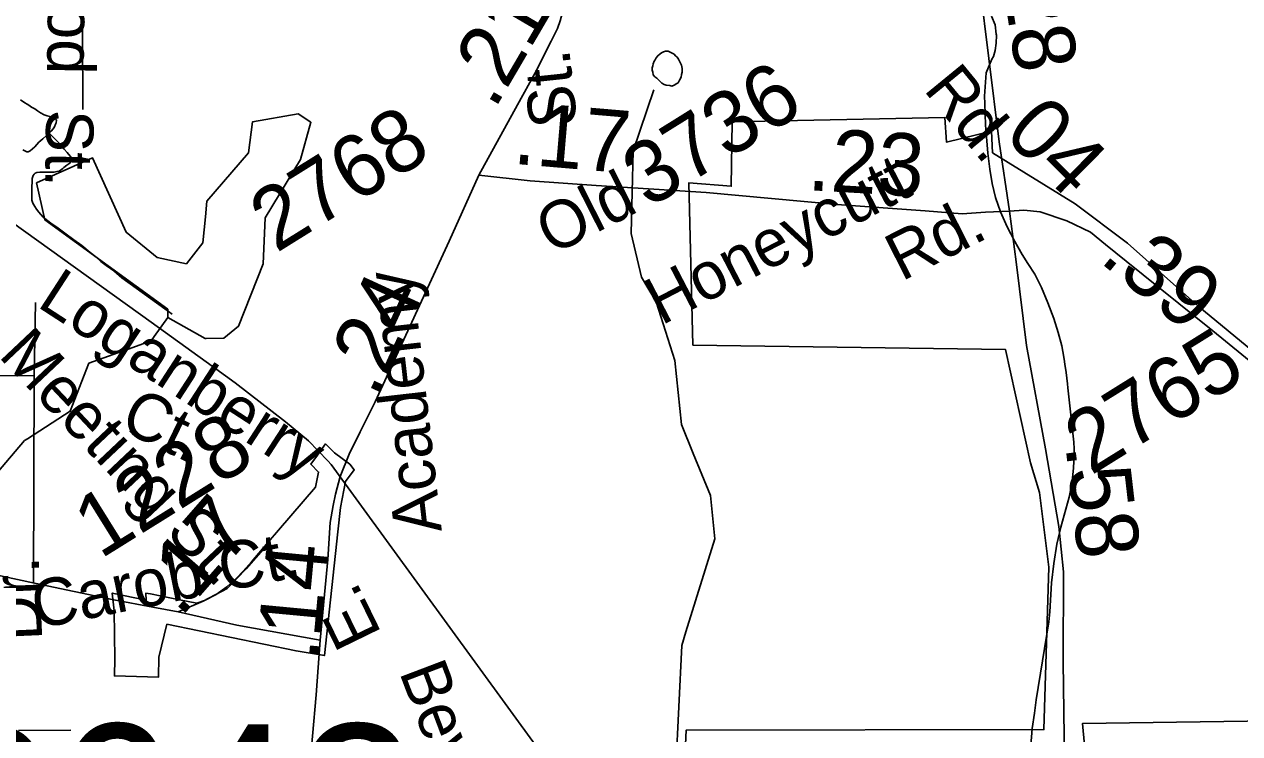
# Model space of a CAD drawing. Extents: x 2001466 to 31450019, y -30647475 to 847247.
# Drawn here: x 2063498 to 2068370, y 667113 to 669956 of the extents above; entities that cross this region are included whole.
import ezdxf

# ---------------------------------------------------------------- set-up
doc = ezdxf.new("R2010")
doc.units = 0
for name, color, linetype in [('Exist Boundary Political City Limit New', 7, 'Continuous'), ('Exist Hydrographic Creek Single Shore', 7, 'Continuous'), ('Exist Hydrographic Misc Water Feature', 7, 'Continuous'), ('Exist Railroad Mainline', 7, 'Continuous'), ('Exist Road Non-System Type 51', 7, 'Continuous'), ('Exist Road Non-System Type 51 Label', 7, 'Continuous'), ('Exist Road Secondary Mileage Hundredths English Label', 7, 'Continuous'), ('Exist Road Secondary Structure Pipe Number Label', 7, 'Continuous'), ('Exist Road Secondary Type 51 Attributed', 7, 'Continuous'), ('Exist Road Secondary Type 51 Label', 7, 'Continuous'), ('Exist Road Secondary Type 51 Number Label', 7, 'Continuous'), ('Map Preparation Boundary City Limit Buffer Line', 7, 'Continuous')]:
    doc.layers.add(name, color=color, linetype=linetype)

msp = doc.modelspace()

# ---------------------------------------------------------------- linework, layer by layer
at = {"layer": 'Exist Boundary Political City Limit New'}
for points in [[(2068710.9, 668408.2), (2068202, 668828.1), (2067920.6, 669078.4), (2067710.2, 669236.4), (2067378.5, 669441), (2067375.4, 669527.7), (2067194.5, 669483.4), (2067187.4, 669582.3), (2066335.2, 669564.7), (2066331.8, 669306.7), (2066162, 669320.8), (2066177.9, 668670.3), (2067431.1, 668652.1), (2067531, 668198.2), (2067567.9, 668079.4), (2067604.2, 667779.8), (2067585.1, 667129.4), (2066150.6, 667127), (2066122.9, 666511.1)], [(2064038.1, 667419.4), (2064070.1, 667551.4), (2064587.6, 667445.2), (2064701.5, 667425.9), (2064755.6, 667922.2), (2064766.2, 668019.7), (2064785.8, 668124.3), (2064821, 668170.1), (2064803.2, 668193.1), (2064741.8, 668238.4), (2064706, 668274.4), (2064673, 668229.8), (2064646.2, 668193.7), (2064678, 668161.4), (2064665.4, 668100.6), (2064517.2, 667928.2), (2064476, 667880.4), (2064438.5, 667836.8), (2064408.6, 667801.9), (2064375.2, 667764.2), (2064348.6, 667736), (2064310, 667701.2), (2064267.1, 667671.2), (2064220.6, 667646.4), (2064189.9, 667635.6), (2064120.6, 667650), (2064004.8, 667673), (2063985.1, 667676.2), (2063987, 667648.8), (2063851.2, 667676.6), (2063859.2, 667605.5), (2063861.9, 667412.7), (2063859.9, 667344.7), (2064035.8, 667339.5), (2064038.1, 667419.4)], [(2067776.2, 666763.9), (2067739.9, 667154.2), (2068682.6, 667166.9)]]:
    msp.add_lwpolyline(points, dxfattribs=at)
at = {"layer": 'Exist Hydrographic Creek Single Shore'}
for points in [[(2066179.8, 668236.4), (2066132.3, 668352.2), (2066106.2, 668608.7), (2066031.2, 668843.1), (2065972.3, 668942.7), (2065930.3, 669117.5), (2065938.3, 669448.7), (2066021.3, 669693)], [(2066150.2, 667520.8), (2066266.2, 667893.5), (2066249.1, 668067.7), (2066179.8, 668236.4)], [(2064847.1, 665463.2), (2064870.2, 665589.2), (2065003.3, 665789.9), (2065103.1, 665801), (2065429.1, 665640.2), (2065545.2, 665667.3), (2065670.1, 665743.6), (2065803.2, 665993.4), (2065902.2, 666401.5), (2066027.3, 666625.3), (2066109.3, 666974.8), (2066133.3, 667466.4), (2066150.2, 667520.8)]]:
    msp.add_lwpolyline(points, dxfattribs=at)
at = {"layer": 'Exist Hydrographic Misc Water Feature'}
for p, q in [((2067393.7, 669916.4), (2067394.4, 669911.5)), ((2067360.3, 669439.8), (2067368.3, 669375.6)), ((2067601.3, 668839.8), (2067624.2, 668776.3)), ((2064019.3, 668704.4), (2064073.3, 668781.2))]:
    msp.add_line(p, q, dxfattribs=at)
for points in [[(2067374.3, 669987.6), (2067389.2, 669953.1), (2067393.7, 669916.4)], [(2067374.3, 669987.6), (2067389.2, 669953.1), (2067393.7, 669916.4)], [(2067394.4, 669911.5), (2067393.3, 669880.2), (2067389.2, 669850.6), (2067382.5, 669826.9), (2067375.7, 669816.2)], [(2067394.4, 669911.5), (2067393.3, 669880.2), (2067389.2, 669850.6), (2067382.5, 669826.9), (2067375.7, 669816.2)], [(2066033.2, 669739.7), (2066053.1, 669719.7), (2066063.2, 669713.8), (2066071.2, 669711.8), (2066085.1, 669709.8), (2066093.1, 669707.8), (2066103.2, 669711.8), (2066113.2, 669717.8), (2066119.1, 669721.8), (2066125.1, 669731.9), (2066131.2, 669743.9), (2066133.1, 669753.9), (2066135.1, 669763.9), (2066135.1, 669777.9), (2066133.1, 669791.9), (2066125.1, 669807.9), (2066121, 669815.9), (2066115, 669823.9), (2066108.9, 669829.9), (2066102.9, 669835.8), (2066092.9, 669841.8), (2066084.9, 669845.8), (2066079, 669847.8), (2066068.9, 669847.8), (2066060.9, 669845.7), (2066052.9, 669841.7), (2066047, 669837.7), (2066037.1, 669829.7), (2066031, 669821.6), (2066027.1, 669813.7), (2066023, 669807.7), (2066019.1, 669797.7), (2066017, 669789.7), (2066015, 669781.7), (2066015, 669771.7), (2066017.2, 669763.7), (2066019.1, 669753.7), (2066025.2, 669745.7), (2066033.2, 669739.7)], [(2067375.7, 669816.2), (2067353.4, 669760.8), (2067347.2, 669667.1), (2067348.2, 669638.2)], [(2067375.7, 669816.2), (2067353.4, 669760.8), (2067347.2, 669667.1), (2067348.2, 669638.2)], [(2063598, 669519.2), (2063606, 669527.2), (2063614, 669537.2), (2063620, 669545.3), (2063624.1, 669555.3), (2063626.1, 669561.3), (2063628, 669571.3), (2063623.9, 669577.3), (2063606, 669585.2), (2063590, 669589.2), (2063577.9, 669593.2), (2063564, 669601.2), (2063551.9, 669609.1), (2063540, 669617.1), (2063527.9, 669623.1), (2063516, 669631.1), (2063509.9, 669635.1), (2063500, 669641), (2063483.8, 669653)], [(2064227, 668696.2), (2064298.3, 668697.9), (2064356.3, 668745.9), (2064456.4, 668996.5), (2064464.4, 669180.1), (2064605.2, 669413.4), (2064647.3, 669563.5), (2064596.2, 669597.3), (2064413.3, 669564.9), (2064397.3, 669440.6), (2064230.2, 669247.1), (2064224.2, 669184)], [(2067348.2, 669638.2), (2067351.3, 669552.9), (2067360.3, 669439.8)], [(2067348.2, 669638.2), (2067351.3, 669552.9), (2067360.3, 669439.8)], [(2063492.2, 669453.1), (2063500.2, 669449.1), (2063508.2, 669445.1), (2063514.2, 669445.1), (2063522.2, 669449.1), (2063540.2, 669465.1), (2063556.2, 669483.2), (2063572.2, 669497.2), (2063586.1, 669509.3), (2063598, 669519.2)], [(2063598, 669519.2), (2063624.3, 669493.3), (2063640.3, 669477.3), (2063652.2, 669463.4), (2063658.1, 669455.4), (2063670.2, 669441.4), (2063682.1, 669427.4), (2063692.4, 669413.4)], [(2063692.4, 669413.4), (2063688.3, 669409.4), (2063680.3, 669399.4), (2063668.4, 669391.3), (2063656.3, 669381.4), (2063652.4, 669377.4), (2063638.2, 669367.4), (2063628.4, 669365.3), (2063618.3, 669363.3), (2063606.2, 669363.3), (2063598.2, 669363.3), (2063586.3, 669363.3), (2063574.4, 669363.3), (2063560.5, 669363.2), (2063548.4, 669361.2), (2063542.5, 669359.2), (2063538.4, 669355.2), (2063534.5, 669349.2), (2063530.4, 669337.2), (2063528.5, 669291.2), (2063528.5, 669275.2), (2063528.5, 669259.2), (2063528.5, 669251.2), (2063532.6, 669239.2), (2063540.6, 669225.2), (2063546.8, 669215.2), (2063556.6, 669203.2), (2063574.7, 669183.2), (2063604.6, 669159.3), (2063628.8, 669143.4), (2063666.7, 669115.4), (2063696.9, 669091.5), (2063728.9, 669069.6), (2063762.9, 669041.6), (2063784.8, 669023.7), (2063804.9, 669005.7), (2063827.1, 668989.8), (2063857, 668967.8), (2063889, 668939.9), (2064061.2, 668816.2), (2064091.2, 668794.3)], [(2064224.2, 669184), (2064214.2, 669080.2), (2064148.2, 668996.2), (2064031.3, 669021.5), (2063906.2, 669122.5), (2063772.3, 669420.5), (2063547.4, 669320.1), (2063581.2, 669171.8), (2064073.3, 668814), (2064073.3, 668781.2)], [(2067368.3, 669375.6), (2067377.3, 669317.3), (2067391.3, 669261.4), (2067410.4, 669204.3)], [(2067368.3, 669375.6), (2067377.3, 669317.3), (2067391.3, 669261.4), (2067410.4, 669204.3)], [(2067410.4, 669204.3), (2067437.2, 669144.1), (2067468.2, 669085.1), (2067480.7, 669063.4)], [(2067410.4, 669204.3), (2067437.2, 669144.1), (2067468.2, 669085.1), (2067480.7, 669063.4)], [(2067480.7, 669063.4), (2067498.1, 669032.7), (2067521.1, 668997.3)], [(2067480.7, 669063.4), (2067498.1, 669032.7), (2067521.1, 668997.3)], [(2067521.1, 668997.3), (2067548.4, 668954.8), (2067575.4, 668901.3), (2067601.3, 668839.8)], [(2067521.1, 668997.3), (2067548.4, 668954.8), (2067575.4, 668901.3), (2067601.3, 668839.8)], [(2064073.3, 668781.2), (2064223.2, 668696.1), (2064227, 668696.2)], [(2067624.2, 668776.3), (2067642.3, 668720.3), (2067656.2, 668666.8), (2067660.5, 668644.3)], [(2067624.2, 668776.3), (2067642.3, 668720.3), (2067656.2, 668666.8), (2067660.5, 668644.3)], [(2063914.5, 668653.9), (2064007.3, 668687.4), (2064019.3, 668704.4)], [(2063510.6, 668294.9), (2063682.3, 668405.3), (2063757.4, 668597.3), (2063914.5, 668653.9)], [(2067660.5, 668644.3), (2067666.3, 668613.8), (2067669.3, 668593.3)], [(2067660.5, 668644.3), (2067666.3, 668613.8), (2067669.3, 668593.3)], [(2067669.3, 668593.3), (2067674.1, 668560.3), (2067679.4, 668514.5)], [(2067669.3, 668593.3), (2067674.1, 668560.3), (2067679.4, 668514.5)], [(2067679.4, 668514.5), (2067681.2, 668499.2), (2067686.6, 668450.4)], [(2067679.4, 668514.5), (2067681.2, 668499.2), (2067686.6, 668450.4)], [(2067686.6, 668450.4), (2067705, 668281.8), (2067705.8, 668254.5)], [(2067686.6, 668450.4), (2067705, 668281.8), (2067705.8, 668254.5)], [(2063084.3, 667151.8), (2063109.2, 667219.4), (2063142.2, 667586.2), (2063325.3, 667986), (2063333.3, 668094.1), (2063499.2, 668287.6), (2063510.6, 668294.9)], [(2067705.8, 668254.5), (2067706.5, 668231.7), (2067704.2, 668177.7), (2067698.3, 668124.6), (2067690, 668081.4)], [(2067705.8, 668254.5), (2067706.5, 668231.7), (2067704.2, 668177.7), (2067698.3, 668124.6), (2067690, 668081.4)], [(2067690, 668081.4), (2067686.2, 668061.2), (2067652.3, 667940.1)], [(2067690, 668081.4), (2067686.2, 668061.2), (2067652.3, 667940.1)], [(2067652.3, 667940.1), (2067636.3, 667872.8), (2067624.2, 667794.8)], [(2067652.3, 667940.1), (2067636.3, 667872.8), (2067624.2, 667794.8)], [(2067624.2, 667794.8), (2067616, 667717.7), (2067608.2, 667601), (2067604.3, 667562)], [(2067624.2, 667794.8), (2067616, 667717.7), (2067608.2, 667601), (2067604.3, 667562)], [(2067604.3, 667562), (2067554.5, 667248.5), (2067546.7, 667195.1)], [(2067604.3, 667562), (2067554.5, 667248.5), (2067546.7, 667195.1)], [(2067546.7, 667195.1), (2067537.9, 667134.5), (2067532.2, 667065.5)], [(2067546.7, 667195.1), (2067537.9, 667134.5), (2067532.2, 667065.5)]]:
    msp.add_lwpolyline(points, dxfattribs=at)
at = {"layer": 'Exist Railroad Mainline'}
msp.add_lwpolyline([(2061940.4, 670256.2), (2062333, 669963.3), (2064007.3, 668762.3), (2064227.5, 668602.6), (2064343.6, 668518.5), (2064545.6, 668362.6), (2064637.6, 668286.5), (2064715.6, 668206.6), (2064728.2, 668192.2), (2068257.7, 663344.7), (2068669, 662748.9)], dxfattribs=at)
at = {"layer": 'Exist Road Non-System Type 51'}
for p, q in [((2063537.5, 668547.5), (2063542.8, 668840.4)), ((2062789.1, 668555.5), (2063537.5, 668547.5)), ((2063537.5, 668547.5), (2063534.7, 667717.4))]:
    msp.add_line(p, q, dxfattribs=at)
for points in [[(2063736.1, 670371.8), (2063731.9, 669924.3), (2063732.5, 669614.2)], [(2063475.7, 667126.4), (2063685.6, 667127.7)]]:
    msp.add_lwpolyline(points, dxfattribs=at)
at = {"layer": 'Exist Road Secondary Type 51 Attributed'}
for points in [[(2067248.5, 670668.2), (2067280.8, 670424.7), (2067328.3, 670111), (2067363.7, 669818.4), (2067405.9, 669484.7), (2067446.5, 669206.9)], [(2065320.2, 669350.5), (2065475.1, 669633), (2065546.4, 669760.7), (2065610.2, 669888.3), (2065635.7, 669939.4), (2065646, 669969.2), (2065659.6, 670019.5), (2065665.5, 670058.7), (2065668.1, 670143.8), (2065664.7, 670392.6)], [(2064684.5, 667488.4), (2064715, 667811.8), (2064724.8, 667959.8), (2064736.7, 668027.5), (2064745.2, 668073.2), (2064763.8, 668144.4), (2064801, 668233.6), (2064845, 668323.3), (2064904.3, 668443.5), (2065019.8, 668692.3), (2065200.9, 669086.5), (2065320.2, 669350.5)], [(2067446.5, 669206.9), (2067351.5, 669202.7), (2067257.6, 669196.3), (2067109.3, 669207.9), (2066754.6, 669233.3), (2066231.6, 669281.9), (2065790.4, 669309.3), (2065526.5, 669328.3), (2065320.2, 669350.5)], [(2067446.5, 669206.9), (2067504.2, 669211), (2067569.6, 669203.7), (2067677, 669168.8), (2067771.4, 669122.4), (2067832.4, 669073), (2067915.1, 669006.1), (2068261.4, 668727.3), (2068676.8, 668389.3)], [(2067446.5, 669206.9), (2067474, 669004.1), (2067515.1, 668668.2), (2067591.1, 668254.1), (2067645, 667943.6), (2067664, 667761.9), (2067661.9, 667400.6), (2067667.1, 667003.5), (2067705.1, 666671.8), (2067786.4, 666166.9), (2067860.3, 665913.4), (2068216, 664867.7), (2068474.6, 664130.4), (2068499.9, 664018.4), (2068495.7, 663927.6), (2068489.4, 663836.8), (2068445.1, 663716.3), (2068298.3, 663412.1)], [(2064115.4, 667601.2), (2064215, 667643.6), (2064311.1, 667695.3), (2064387.6, 667773.5), (2064465, 667861.7)], [(2059511, 667649), (2060002.9, 667648.9), (2060717, 667648.9), (2061331.8, 667644.6), (2061768.3, 667636.2), (2062000.5, 667646.7), (2062109.2, 667643.6), (2062225.3, 667616.1), (2062435.9, 667538), (2062567.9, 667527.4), (2062660.7, 667531.6), (2062803.2, 667571.8), (2062951.5, 667642.5), (2063098.3, 667734.4), (2063179.5, 667759.8), (2063253.4, 667768.2), (2063333.7, 667759.8), (2063539, 667716.5), (2063856.7, 667648.9), (2064013.9, 667620.3), (2064115.4, 667601.2)], [(2064115.4, 667601.2), (2064350, 667548.1), (2064684.5, 667488.4)], [(2063334.7, 664824.4), (2063418, 665001.2), (2063517.8, 665186.1), (2063587.3, 665297.8), (2063656.7, 665406.2), (2063739.8, 665519.6), (2063801.3, 665590.2), (2063911, 665731.7), (2064299.1, 666160.9), (2064474.2, 666376.1), (2064537.6, 666479.6), (2064569.5, 666562.2), (2064586.6, 666617), (2064605.1, 666682.5), (2064613.5, 666738.3), (2064638.2, 666937.1), (2064668.7, 667269), (2064684.5, 667488.4)]]:
    msp.add_lwpolyline(points, dxfattribs=at)
at = {"layer": 'Map Preparation Boundary City Limit Buffer Line'}
for points in [[(2068710.9, 668408.2), (2068202, 668828.1), (2067920.6, 669078.4), (2067710.2, 669236.4), (2067378.5, 669441), (2067375.4, 669527.7), (2067194.5, 669483.4), (2067187.4, 669582.3), (2066335.2, 669564.7), (2066331.8, 669306.7), (2066162, 669320.8), (2066177.9, 668670.3), (2067431.1, 668652.1), (2067531, 668198.2), (2067567.9, 668079.4), (2067604.2, 667779.8), (2067585.1, 667129.4), (2066150.6, 667127), (2066122.9, 666511.1)], [(2064038.1, 667419.4), (2064070.1, 667551.4), (2064587.6, 667445.2), (2064701.5, 667425.9), (2064755.6, 667922.2), (2064766.2, 668019.7), (2064785.8, 668124.3), (2064821, 668170.1), (2064803.2, 668193.1), (2064741.8, 668238.4), (2064706, 668274.4), (2064673, 668229.8), (2064646.2, 668193.7), (2064678, 668161.4), (2064665.4, 668100.6), (2064517.2, 667928.2), (2064476, 667880.4), (2064438.5, 667836.8), (2064408.6, 667801.9), (2064375.2, 667764.2), (2064348.6, 667736), (2064310, 667701.2), (2064267.1, 667671.2), (2064220.6, 667646.4), (2064189.9, 667635.6), (2064120.6, 667650), (2064004.8, 667673), (2063985.1, 667676.2), (2063987, 667648.8), (2063851.2, 667676.6), (2063859.2, 667605.5), (2063861.9, 667412.7), (2063859.9, 667344.7), (2064035.8, 667339.5), (2064038.1, 667419.4)], [(2067776.2, 666763.9), (2067739.9, 667154.2), (2068682.6, 667166.9)]]:
    msp.add_lwpolyline(points, dxfattribs=at)

# ---------------------------------------------------------------- texts
at = {"layer": 'Exist Road Non-System Type 51 Label'}
for s, rotation, p in [('Smithwood  St.', 269.0766, (2063609.5, 671012.6)), ('Loganberry', 327.0326, (2063544.4, 668827.6)), ('Meeting St.', 313.3516, (2063390.7, 668626.3)), ('Ct.', 334.1793, (2063873.9, 668335.3)), ('Carob Ct.', 11.3144, (2063548.8, 667532.2)), ('Dr.', 92.5465, (2063570.8, 667487.7)), ('Bevis Marks Dr.', 290.7826, (2064999.6, 667361))]:
    msp.add_text(s, height=190, rotation=rotation, dxfattribs=at).set_placement(p)
at = {"layer": 'Exist Road Secondary Mileage Hundredths English Label'}
for s, rotation, p in [('.28', 279.1387, (2067403, 670210.4)), ('.21', 59.673, (2065382.5, 669610.4)), ('.04', 315.2617, (2067351.4, 669576.5)), ('.17', 355.1549, (2065453.1, 669397.3)), ('.23', 356.6815, (2066634.1, 669291.4)), ('.39', 320.8982, (2067802.3, 669007.1)), ('.24', 65.3201, (2064910.5, 668454.6)), ('.58', 276.6171, (2067671.1, 668266.5)), ('.17', 48.8473, (2064124.4, 667574.3)), ('.14', 84.6129, (2064676.3, 667400.9))]:
    msp.add_text(s, height=250, rotation=rotation, dxfattribs=at).set_placement(p)
at = {"layer": 'Exist Road Secondary Structure Pipe Number Label'}
msp.add_text('P642', height=656.17, dxfattribs=at).set_placement((2063026.2, 666495.1))
at = {"layer": 'Exist Road Secondary Type 51 Label'}
for s, rotation, p in [(' St.', 96.0756, (2065722.5, 669482)), ('Rd.', 309.2929, (2067099.2, 669693.9)), ('Honeycutt', 27.4567, (2066051.6, 668747.3)), ('Old', 26.8745, (2065613, 669028.7)), ('Rd.', 26.8745, (2067014.6, 668924.3)), ('Academy', 96.5015, (2065172, 667925.7)), ('E. ', 115.9883, (2064932.2, 667513.5))]:
    msp.add_text(s, height=190, rotation=rotation, dxfattribs=at).set_placement(p)
at = {"layer": 'Exist Road Secondary Type 51 Number Label'}
for s, p in [('3736', (2066000.8, 669215.6)), ('2768', (2064508.2, 669037.5)), ('2765', (2067773.4, 668146.2)), ('1228', (2063802.8, 667810.8))]:
    msp.add_text(s, height=250, rotation=31.918, dxfattribs=at).set_placement(p)

doc.saveas('drawing.dxf')
